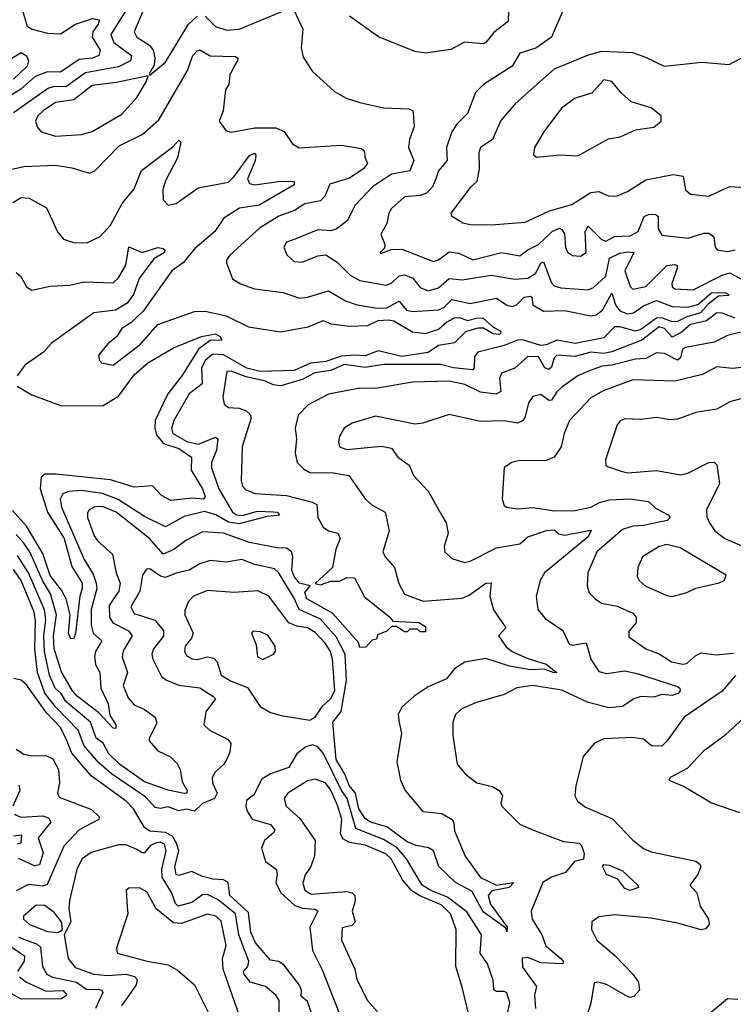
# Model space of a CAD drawing. Extents: x 1552033 to 1694788, y 811965 to 917215.
# Tile 603 of 632: x 1669369 to 1672088, y 904201 to 907952. Entities that reach past the tile are written whole.
import ezdxf

# ---------------------------------------------------------------- set-up
doc = ezdxf.new("R2010")
doc.units = 0

msp = doc.modelspace()

# ---------------------------------------------------------------- linework, layer by layer
at = {"layer": '0CON20XD'}
for points in [[(1669804.3, 908035.7), (1669715.6, 907895), (1669727.2, 907865), (1669795.3, 907815), (1669791.2, 907795), (1669745, 907771.5), (1669620.2, 907749.8), (1669545, 907695.8), (1669502.8, 907697.2), (1669478.9, 907691.1), (1669345, 907597.1)], [(1669375, 908003.3), (1669397.6, 907927.6), (1669416.1, 907916.1), (1669475, 907899.7), (1669525, 907897.6), (1669581.8, 907935), (1669646.8, 907956.8), (1669671.3, 907951.3), (1669667.8, 907935), (1669648.2, 907905), (1669644.8, 907885), (1669675.3, 907835), (1669670, 907815), (1669645.8, 907805), (1669595, 907800.4), (1669525, 907751.7), (1669475, 907753.2), (1669428.1, 907735), (1669373, 907686.9), (1669305.7, 907645)], [(1669843.7, 907995), (1669804.7, 907905), (1669815.2, 907885.2), (1669864.1, 907855), (1669877.5, 907835), (1669883.9, 907806.1), (1669881.2, 907778.8), (1669862.5, 907745), (1669865, 907740), (1669925, 907790), (1670012, 907935), (1670045, 907964.7)], [(1670075, 907965.3), (1670115.2, 907925.2), (1670157.8, 907912.2), (1670205, 907915.8), (1670365, 907982.2)], [(1670415, 907986.2), (1670447.5, 907915), (1670441.9, 907845), (1670449.3, 907809.3), (1670485, 907753.8), (1670568.3, 907678.3), (1670612.4, 907652.4), (1670665, 907635.6), (1670755, 907615.6), (1670851.7, 907611.7), (1670865, 907606.2), (1670868.3, 907598.3), (1670872.1, 907545), (1670853.8, 907495), (1670850.8, 907465), (1670870, 907415), (1670855, 907375.5), (1670785, 907362.9), (1670713.2, 907315), (1670647.1, 907245), (1670616.2, 907185), (1670575, 907153.6), (1670555, 907146.7), (1670505, 907151.2), (1670415, 907114.1), (1670385.3, 907104.7), (1670375.4, 907085), (1670386.2, 907056.2), (1670415, 907030.6), (1670445, 907027.3), (1670505, 907051.6), (1670535.8, 907055.8), (1670578.3, 907028.3), (1670627.8, 906977.8), (1670665, 906958.6), (1670765, 906940.2), (1670785, 906947.8), (1670815, 906975.8), (1670835, 906980.3), (1670867.1, 906967.1), (1670895, 906931.3), (1670925, 906918.3), (1670965, 906930), (1671005, 906965.6), (1671055, 906960.9), (1671165, 906978.1), (1671255, 906963.1), (1671305, 906967), (1671333.5, 906985), (1671355, 907024.5), (1671365, 907029.1), (1671395, 906949.5), (1671405, 906937.9), (1671430.5, 906930.5), (1671535, 906922.9), (1671555, 906932), (1671601.5, 906975), (1671616.4, 907043.6), (1671655, 907062), (1671685, 907067.4), (1671708.8, 907065), (1671674.9, 906995), (1671694.8, 906934.8), (1671705, 906925.4), (1671755, 906935.2), (1671834.9, 907015.1), (1671865, 907019), (1671874.4, 907015), (1671874.2, 907005), (1671853.4, 906945), (1671855, 906934.5), (1671865, 906925.9), (1671935, 906922.6), (1672045, 906978.1), (1672075, 906986.9), (1672116.5, 906965)], [(1671231.1, 907988.9), (1671230, 907945), (1671175, 907903.1), (1671145.4, 907865), (1671135, 907859.6), (1671063.6, 907866.4), (1671012.1, 907837.9), (1670915.3, 907824.7), (1670875, 907830.7), (1670736.4, 907886.4), (1670625, 907965.7)], [(1671438.5, 907985), (1671394.7, 907885.3), (1671335, 907842.8), (1671275, 907824.5), (1671245, 907774.5), (1671135.7, 907705), (1671105, 907674.2), (1671075.6, 907594.4), (1671035, 907553.5), (1671016, 907525), (1670995.3, 907465), (1670998, 907415), (1670965, 907376.5), (1670954.1, 907345)], [(1669275, 907368.6), (1669385, 907392), (1669505, 907397.3), (1669567.4, 907387.4), (1669635, 907366.7), (1669655, 907375.7), (1669748.6, 907471.4), (1669835, 907514.6), (1669899.5, 907570.5), (1670007, 907755), (1670028.9, 907815), (1670045, 907833.5), (1670055, 907836.4), (1670095, 907814.1), (1670191.7, 907811.7), (1670200, 907805), (1670198.6, 907795), (1670186, 907774)], [(1672135.5, 907814.5), (1672070.7, 907779.3), (1671968.3, 907788.3), (1671825, 907773.1), (1671755, 907808.1), (1671705, 907825.6), (1671585, 907830.9), (1671535, 907816.8), (1671405, 907762.7), (1671294.5, 907665), (1671255, 907630.4), (1671202.3, 907567.7), (1671170.7, 907495), (1671125, 907464.3), (1671118.7, 907445), (1671120, 907385), (1671111.1, 907335), (1671085, 907312.2), (1671011.1, 907215), (1671014.6, 907204.6), (1671057.8, 907177.8), (1671085, 907171.8), (1671165, 907170.4), (1671295, 907180.8), (1671387, 907223), (1671472.3, 907247.7), (1671545, 907292.8), (1671575, 907297.3), (1671615, 907279.2), (1671645, 907280.8), (1671685, 907296.7), (1671755, 907341.1), (1671858.5, 907361.5), (1671896.9, 907355), (1671905, 907303.8), (1671925, 907287.1), (1671995, 907279.5), (1672040.7, 907300.7), (1672075, 907316.7), (1672135, 907312.9)], [(1669225, 907736.7), (1669375, 907826.9), (1669395, 907813.8), (1669402.5, 907795), (1669397.2, 907775), (1669344.8, 907725)], [(1670186, 907774), (1670169.5, 907740.5), (1670165.7, 907705), (1670153.1, 907685), (1670144.2, 907605), (1670129.2, 907565), (1670155, 907528), (1670175, 907523.3), (1670265, 907540.3), (1670345, 907540), (1670376.1, 907526.1), (1670408.8, 907478.8), (1670434, 907464), (1670595, 907473.8), (1670671.1, 907461.1), (1670681.5, 907451.5), (1670684.7, 907424.7), (1670694.4, 907405), (1670680, 907385), (1670625, 907348.1), (1670551.2, 907325), (1670530.9, 907279.1), (1670515, 907261.3), (1670455, 907250), (1670415.6, 907225), (1670356.8, 907203.2), (1670282.1, 907157.9), (1670169.6, 907055), (1670156.8, 907035), (1670156.9, 907025), (1670180, 906965), (1670210.8, 906945), (1670263.8, 906926.2), (1670372.6, 906912.6), (1670435, 906891.3), (1670465, 906894.6), (1670545, 906918.8), (1670610.4, 906880.4), (1670655, 906865.3), (1670723.8, 906853.8), (1670765, 906852.6), (1670815, 906879.8), (1670843.1, 906845), (1670865, 906840.4), (1670965, 906846.1), (1670985, 906855.8), (1671015, 906885.7), (1671085, 906870.7), (1671185, 906891), (1671225, 906863.6), (1671245, 906858.9), (1671261.5, 906865), (1671290.9, 906895), (1671315, 906899), (1671320.7, 906895), (1671323.5, 906865), (1671365, 906841.4), (1671445, 906844.1), (1671545, 906822.9), (1671565, 906827.9), (1671589.4, 906845), (1671625, 906910), (1671638.8, 906865), (1671655, 906842.9), (1671685, 906831.7), (1671707.9, 906835), (1671745, 906861.1), (1671795, 906881.6), (1671855, 906858.4), (1671915, 906856.7), (1671952.9, 906867.1), (1672005, 906910.7), (1672055, 906912.5), (1672070.8, 906905), (1672068.5, 906901.5), (1672031.5, 906898.5), (1671991.6, 906868.4), (1671962.8, 906835), (1671910.2, 906819.8), (1671875, 906801.8), (1671855, 906801.2), (1671815, 906816.2), (1671795, 906814.6), (1671735, 906771.2), (1671715, 906764.9), (1671655, 906782.1), (1671635, 906781.9), (1671595, 906739.3), (1671485, 906717.9), (1671415, 906730.2), (1671375, 906712.7), (1671355, 906710.6), (1671285, 906731.8), (1671265, 906730.7), (1671215, 906710.9), (1671114.5, 906685.5), (1671101.5, 906668.5), (1671100.8, 906625), (1671095, 906618), (1671022, 906625), (1670972.5, 906637.5), (1670755, 906637.5), (1670685, 906626.2), (1670605, 906638.2), (1670554.4, 906615.6), (1670493.1, 906606.9), (1670445, 906580.3), (1670363.6, 906556.4), (1670335, 906560.3), (1670304.9, 906574.9), (1670231.6, 906591.6), (1670175, 906613.2), (1670158.6, 906611.4), (1670142.7, 906515), (1670147.4, 906487.4), (1670164.7, 906474.7), (1670205, 906471.4), (1670231.9, 906461.9), (1670247.1, 906447.1), (1670250.4, 906435), (1670216.1, 906325), (1670213.1, 906195), (1670217.5, 906175), (1670230.8, 906160.8), (1670266.3, 906146.3), (1670385, 906139.1), (1670483.8, 906113.8), (1670500.5, 906105), (1670504.8, 906055), (1670525, 906018.2), (1670545, 906004.7), (1670580.8, 905995), (1670589.5, 905975), (1670572.8, 905935), (1670560.8, 905865), (1670494.2, 905804.2), (1670515, 905798.9), (1670555, 905812.5), (1670587, 905813), (1670615, 905826.6), (1670645, 905825.3), (1670682.6, 905752.6), (1670778.8, 905675), (1670790, 905660), (1670890, 905655), (1670915, 905640), (1670915, 905620), (1670895, 905620), (1670885, 905630), (1670855, 905630), (1670845, 905620), (1670835, 905620), (1670805, 905640), (1670785, 905640), (1670768.3, 905621.7), (1670731.7, 905608.3), (1670728.3, 905591.7), (1670711.7, 905588.3), (1670688.3, 905561.7), (1670665, 905560), (1670659.3, 905579.3), (1670561.3, 905691.3), (1670463.1, 905745), (1670455, 905770), (1670476.2, 905795), (1670435, 905805.3), (1670415, 905829.8), (1670406, 905855), (1670409.2, 905905), (1670403.9, 905923.9), (1670385, 905938.4), (1670350.1, 905940.1), (1670245, 905960.3), (1670145, 905995.2), (1670065, 906000.5), (1670002.2, 905967.8), (1669956.8, 905933.2), (1669915, 905915.3), (1669863.3, 905975), (1669737.1, 906075), (1669685, 906096.6), (1669654.8, 906095.2), (1669633.6, 906085), (1669626.9, 906073.1), (1669627.1, 906055), (1669653.1, 905985), (1669666.8, 905965), (1669722.4, 905915), (1669736.7, 905845), (1669752, 905805), (1669746.1, 905775), (1669710, 905720), (1669711, 905675), (1669724.4, 905654.4), (1669783.6, 905623.6), (1669797.9, 905605), (1669763.1, 905546.9), (1669758.9, 905525), (1669780, 905465), (1669762.8, 905415), (1669782.2, 905367.8), (1669805, 905341.1), (1669845, 905324.2), (1669885, 905294.3), (1669891.1, 905271.1), (1669862.1, 905215), (1669862.7, 905205), (1669895, 905165.9), (1669943.6, 905143.6), (1669968.4, 905118.4), (1669980.2, 905095), (1669988.2, 905048.2), (1670006.7, 905015), (1670005.2, 905004.8), (1669995, 905003.7), (1669935, 905016.4), (1669845, 905047.7), (1669749.5, 905115), (1669708.8, 905155), (1669687.5, 905195), (1669660, 905215), (1669638.5, 905275), (1669544.7, 905354.7), (1669526.4, 905385), (1669504.5, 905405), (1669482.4, 905455), (1669464, 905545), (1669461.5, 905605), (1669469.2, 905665), (1669463.9, 905703.9), (1669402.4, 905845), (1669360.5, 905910.5)], [(1669505, 907507.9), (1669605, 907514.7), (1669645, 907526.1), (1669758.6, 907591.4), (1669815.3, 907655), (1669851.4, 907715), (1669858.3, 907738.3), (1669737.2, 907712.8), (1669645, 907701), (1669575, 907645.8), (1669505, 907636.5), (1669458.1, 907605), (1669437.6, 907585), (1669429.7, 907565), (1669435, 907543.1), (1669451.4, 907525), (1669505, 907507.9)], [(1671337.7, 907427.7), (1671425, 907437.3), (1671495, 907432.7), (1671611.9, 907498.1), (1671656.7, 907505), (1671715, 907532.5), (1671785, 907541.9), (1671812.5, 907565), (1671812.5, 907585), (1671775, 907615.5), (1671699.1, 907639.1), (1671661.7, 907671.8), (1671625, 907716.2), (1671595, 907722.7), (1671548.7, 907671.3), (1671485, 907652.6), (1671433.3, 907615), (1671365.6, 907525), (1671330.6, 907465), (1671326.2, 907436.2), (1671337.7, 907427.7)], [(1669342.5, 907255), (1669375, 907273.8), (1669405, 907272.1), (1669471.4, 907235), (1669513, 907143), (1669536.2, 907115), (1669573.4, 907103.4), (1669625, 907101.8), (1669675, 907125.6), (1669715, 907169.2), (1669759, 907251), (1669805, 907307.3), (1669833.4, 907376.6), (1669952.5, 907467.5), (1669975, 907493.3), (1669983.3, 907485), (1669970.3, 907425), (1669925, 907337.8), (1669914.7, 907304.7), (1669915.5, 907265.5), (1669935, 907245.6), (1669965, 907251.5), (1670049.2, 907310.8), (1670165, 907333.3), (1670186.3, 907353.7), (1670245, 907434.3), (1670263.4, 907443.4), (1670268.5, 907435), (1670266.3, 907413.7), (1670237, 907345), (1670245, 907328), (1670265, 907322.5), (1670355, 907335.3), (1670406.2, 907336.2), (1670414.1, 907334.1), (1670415, 907323.1), (1670281.5, 907245), (1670206.5, 907233.5), (1670146.9, 907195), (1670112.1, 907145), (1670035, 907078.7), (1669993.6, 907026.4), (1669948.2, 906995), (1669838.9, 906841.1), (1669793, 906797), (1669758, 906775), (1669739.4, 906745), (1669705, 906716.4), (1669671.1, 906675), (1669671.4, 906655), (1669682, 906645), (1669725, 906635.6), (1669829.6, 906715), (1669895, 906790), (1670035, 906840), (1670075, 906840.9), (1670155, 906823.8), (1670241.1, 906781.1), (1670363, 906763), (1670468.1, 906781.9), (1670525, 906806.2), (1670555, 906793), (1670625, 906784.5), (1670695, 906786.9), (1670735, 906805.1), (1670775, 906807.9), (1670795, 906803.9), (1670865, 906763.1), (1670915, 906756.5), (1670965, 906772.4), (1670995, 906799.2), (1671025, 906816.1), (1671045, 906816.7), (1671075, 906805.8), (1671115, 906816.4), (1671135, 906814.6), (1671171.2, 906781.2), (1671202.2, 906765), (1671201.4, 906755), (1671195, 906752.4), (1671172.9, 906755), (1671136.4, 906776.4), (1671115, 906776.9), (1671067.1, 906762.9), (1671025, 906720), (1670965, 906710), (1670925, 906684.1), (1670825, 906669), (1670735, 906690.3), (1670685, 906670.5), (1670643.6, 906673.6), (1670595, 906670.1), (1670535, 906648.9), (1670477, 906643), (1670415, 906615.3), (1670285, 906611.6), (1670234.4, 906624.4), (1670145, 906675.3), (1670105, 906677.7), (1670076.6, 906655), (1670061.7, 906625), (1670064.8, 906565), (1670015, 906526.8), (1669956.7, 906425), (1669947.2, 906395), (1669952.4, 906375), (1670005.3, 906345), (1670050, 906335), (1670115, 906361.3), (1670123.6, 906355), (1670118.3, 906311.7), (1670099.5, 906265), (1670100, 906245), (1670127.7, 906165), (1670180.3, 906075), (1670195, 906065.9), (1670216.9, 906063.1), (1670275, 906079.6), (1670335, 906077.1), (1670350, 906075), (1670358.8, 906065), (1670352.7, 906062.7), (1670311.5, 906058.5), (1670205, 906030.9), (1670165, 906038), (1670115.9, 906065.9), (1670072.5, 906077.5), (1669995, 906059.6), (1669925, 906019.6), (1669845, 906059.1), (1669743.8, 906123.8), (1669685, 906146.4), (1669605, 906157.7), (1669555.2, 906154.8), (1669533.3, 906145), (1669523.5, 906125), (1669528.4, 906095), (1669615, 905894.6), (1669648.7, 905838.7), (1669660.9, 905805), (1669662.6, 905785), (1669641.2, 905705), (1669641, 905645), (1669649.3, 905615), (1669682, 905585), (1669658.4, 905545), (1669654.1, 905525), (1669658.1, 905495), (1669674.4, 905464.4), (1669678.3, 905405), (1669705.8, 905345.8), (1669712.7, 905302.7), (1669735, 905265.8), (1669735, 905251.2), (1669725, 905252.5), (1669671, 905311), (1669587.5, 905375), (1669570.5, 905395), (1669527.8, 905467.8), (1669500, 905555), (1669497.7, 905605), (1669508.6, 905685), (1669486.8, 905765), (1669456.3, 905815), (1669407.7, 905925), (1669385, 905957.6), (1669355, 905990)], [(1670954.1, 907345), (1670941.2, 907315), (1670919.3, 907290.7), (1670895, 907282.5), (1670835, 907276.6), (1670785, 907232.2), (1670775.3, 907214.7), (1670768.2, 907175), (1670744.5, 907135), (1670760.5, 907095), (1670758.6, 907081.4), (1670742, 907065), (1670745, 907061.2), (1670783.7, 907076.3), (1670825, 907076.9), (1670945, 907030.3), (1670965, 907037.1), (1671005, 907067.1), (1671041.9, 907061.9), (1671095, 907037.2), (1671205, 907065.3), (1671275, 907052.5), (1671304.6, 907075.4), (1671345, 907094.8), (1671397.6, 907145), (1671425, 907157), (1671435, 907152.8), (1671445, 907135.6), (1671448.8, 907085), (1671455.9, 907065.9), (1671475, 907052.7), (1671505, 907051.2), (1671526.8, 907065), (1671523.2, 907145), (1671535, 907164.6), (1671585, 907114.8), (1671602.6, 907107.4), (1671635, 907125.2), (1671695, 907128.8), (1671725.1, 907144.9), (1671748.4, 907201.6), (1671765, 907209.5), (1671790.8, 907210.8), (1671801.8, 907201.8), (1671801.5, 907155), (1671815, 907130.4), (1671915, 907119.4), (1671975, 907138.6), (1671995, 907138.9), (1672013.5, 907125), (1672018.1, 907085), (1672026.7, 907075), (1672065, 907068.9), (1672095, 907074.4)], [(1669355, 906988.6), (1669372.9, 906972.9), (1669395, 906934.5), (1669415, 906921.8), (1669485, 906936.7), (1669560.1, 906939.9), (1669615, 906952.6), (1669725, 906948.7), (1669745, 906968.8), (1669773.3, 907016.7), (1669785, 907086.2), (1669835.3, 907064.7), (1669895, 907083.2), (1669915, 907080), (1669921.5, 907075), (1669920.4, 907065), (1669880, 907040), (1669823.7, 906966.3), (1669802, 906905), (1669777.9, 906872.1), (1669734.5, 906845), (1669651.2, 906835), (1669490.4, 906719.6), (1669459.5, 906685), (1669388.5, 906635), (1669360, 906595)], [(1672095, 906814), (1672045, 906833.3), (1672025, 906835.1), (1671986.1, 906803.9), (1671925, 906790), (1671889.4, 906760.6), (1671855, 906742.8), (1671825.8, 906775), (1671805, 906781.1), (1671738.8, 906731.2), (1671625, 906685.7), (1671595, 906680.5), (1671545, 906684.5), (1671485, 906668.8), (1671415, 906673.2), (1671405, 906663.8), (1671395, 906628), (1671385, 906618.5), (1671369.2, 906625), (1671345, 906667.6), (1671305, 906668.5), (1671255.6, 906624.4), (1671204.6, 906605), (1671197, 906585), (1671201.6, 906535), (1671184.5, 906524.5), (1671125, 906532.2), (1671065, 906561.5), (1671005, 906574.4), (1670865, 906570.2), (1670725, 906546.8), (1670665, 906547.5), (1670545, 906525.3), (1670467.5, 906485), (1670430.5, 906445), (1670418.1, 906395), (1670423.1, 906355), (1670417.9, 906302.1), (1670426.5, 906265), (1670450, 906240), (1670475, 906226), (1670565, 906225.8), (1670622.5, 906215), (1670686.9, 906125), (1670712.4, 906102.4), (1670761.9, 906075), (1670777.1, 906005), (1670751.9, 905925), (1670761.1, 905905), (1670797.5, 905865), (1670813.7, 905803.7), (1670835, 905763.1), (1670906.2, 905736.2), (1671055, 905748), (1671081, 905759), (1671145, 905805.6), (1671165, 905806.2), (1671160.3, 905755), (1671174, 905704), (1671220.8, 905635), (1671193.1, 905605), (1671222.6, 905562.6), (1671244.9, 905544.9), (1671305, 905518.1), (1671375, 905496.7), (1671415.8, 905465), (1671405, 905463.1), (1671366.9, 905476.9), (1671314.9, 905474.9), (1671235, 905488.4), (1671145, 905518.4), (1671065, 905504.5), (1671025, 905478.6), (1670995, 905440.6), (1670925, 905410.5), (1670871.9, 905375), (1670825, 905332.5), (1670810.6, 905305), (1670814.5, 905274.5), (1670823.4, 905233.4), (1670805.5, 905124.5), (1670819.3, 905055), (1670837.6, 905015), (1670905.3, 904935.3), (1670977.1, 904927.1), (1671016.9, 904905), (1671023.6, 904893.6), (1671025, 904862), (1671065.8, 904765), (1671124.1, 904684.1), (1671185, 904654), (1671251.2, 904665), (1671233.3, 904645), (1671167.6, 904632.4), (1671153.3, 904615), (1671162.2, 904582.2), (1671226.7, 904495), (1671225, 904476.7), (1671220.7, 904490.7), (1671135, 904552.4), (1671091.2, 904631.2), (1671029.8, 904665), (1670966.1, 904725), (1670945, 904785.8), (1670926.9, 904796.9), (1670879.4, 904805), (1670845, 904819.7), (1670767.1, 904877.1), (1670705, 904894.1), (1670685, 904908.8), (1670661.2, 904945), (1670647.9, 905005), (1670623.7, 905033.7), (1670607.4, 905077.4), (1670575, 905133.2), (1670561.6, 905275), (1670593.4, 905316.6), (1670613.9, 905435), (1670608.7, 905535), (1670575, 905601.1), (1670515, 905667.6), (1670434.1, 905704.1), (1670415, 905748.4), (1670355.4, 905845.4), (1670339.5, 905859.5), (1670265, 905876.1), (1670215, 905894.7), (1670155, 905884.7), (1670095, 905891.4), (1670055, 905878.8), (1670015, 905854.7), (1669965, 905843.7), (1669925, 905826.5), (1669905, 905832.3), (1669865, 905859.1), (1669851.9, 905858.1), (1669837.1, 905835), (1669826.5, 905775), (1669792.2, 905715), (1669805, 905690), (1669884.1, 905664.1), (1669916.7, 905625), (1669917, 905603), (1669879.1, 905555), (1669872, 905535), (1669876.1, 905515), (1669909.8, 905449.8), (1669928.1, 905435), (1669975, 905416.8), (1670055.8, 905405.8), (1670105, 905374.4), (1670114.4, 905365), (1670078.4, 905315), (1670070.8, 905265), (1670092.5, 905245), (1670160.5, 905210.5), (1670173.3, 905195), (1670169.1, 905160.9), (1670157.9, 905135), (1670145, 905114.5), (1670113.3, 905085), (1670102.7, 905065), (1670103.6, 905045), (1670120.9, 905005), (1670111.8, 904985), (1670065, 904965.1), (1670035, 904936.3), (1670005, 904943.6), (1669975, 904938.2), (1669935, 904953.2)], [(1669359.1, 906555), (1669415, 906522.5), (1669525, 906481.9), (1669685, 906480.6), (1669745, 906517.6), (1669805, 906599), (1669857.3, 906645), (1669955, 906701.4), (1670061.9, 906745), (1670115, 906754.7), (1670132.3, 906745), (1670138.9, 906731.1), (1670095, 906729.1), (1670051.8, 906698.2), (1669986.1, 906595), (1669933.2, 906526.8), (1669915, 906489.7), (1669885.3, 906424.7), (1669883.9, 906395), (1669890.2, 906370.2), (1669916.6, 906336.6), (1669975, 906318), (1670024, 906285), (1670022.2, 906235), (1670065.9, 906165), (1670076.2, 906135), (1670069.5, 906125), (1670025, 906128.5), (1669945, 906119.5), (1669909.5, 906139.5), (1669875, 906175.3), (1669805, 906170.3), (1669715, 906199.3), (1669505, 906220.9), (1669465, 906219.7), (1669451.2, 906208.8), (1669447.4, 906165), (1669475.5, 906075.5), (1669538.2, 905975), (1669568, 905868), (1669606.5, 905805), (1669607.4, 905785), (1669597.8, 905755), (1669581.4, 905615), (1669575, 905594.3), (1669563.3, 905593.3), (1669555.4, 905615), (1669561.9, 905685), (1669546, 905745), (1669528.4, 905778.4), (1669485, 905834.4), (1669457.5, 905917.5), (1669395, 906021.7), (1669342.2, 906082.2)], [(1672158.5, 906771.5), (1672065, 906749.1), (1672015, 906723.6), (1671905, 906703.1), (1671893.8, 906696.2), (1671887.1, 906662.9), (1671875.4, 906654.6), (1671825, 906680), (1671795, 906682.5), (1671755, 906660.4), (1671715, 906657.8), (1671625.1, 906634.9), (1671588.3, 906631.7), (1671542.9, 906615), (1671495.5, 906595), (1671435, 906552.1), (1671415, 906533.8), (1671395, 906502.5), (1671385, 906501.1), (1671355, 906523.8), (1671323.5, 906516.5), (1671307.7, 906492.3), (1671293.1, 906435), (1671285, 906423.8), (1671265.2, 906414.8), (1671215, 906423.3), (1671125, 906421.3), (1671005, 906448), (1670905, 906414.5), (1670875, 906410.4), (1670725, 906441.4), (1670635.8, 906415), (1670605.6, 906395), (1670587.9, 906365), (1670583.4, 906343.4), (1670587.1, 906325), (1670615, 906314.7), (1670747.3, 906327.3), (1670785, 906319.4), (1670810, 906285), (1670853.3, 906255), (1670868.9, 906215), (1670925.8, 906155), (1670977, 906063), (1670994.4, 906035), (1671001.4, 905995), (1670985.8, 905945), (1670988.6, 905925), (1671015, 905898.5), (1671064, 905884), (1671085, 905889.2), (1671185, 905940), (1671274.3, 905955), (1671305, 905981.3), (1671376.2, 906006.2), (1671405, 906007.8), (1671422.4, 905992.4), (1671445, 905987.8), (1671546.7, 906006.7), (1671535, 905981.3), (1671368.4, 905845), (1671352.5, 905815), (1671337.1, 905755), (1671342.5, 905705), (1671371, 905671), (1671438.1, 905625), (1671462.1, 905572.1), (1671475, 905568.5), (1671527.1, 905577.1), (1671544.6, 905515), (1671575, 905468.9), (1671605, 905460.9), (1671675, 905471.4), (1671721.2, 905461.2), (1671875, 905411.8), (1671884.6, 905405), (1671885.6, 905394.4), (1671877.9, 905385), (1671855, 905377), (1671815, 905380.7), (1671785, 905371.3), (1671735, 905373.1), (1671708.6, 905365), (1671665, 905335.4), (1671615, 905329.8), (1671535, 905351), (1671435, 905397.7), (1671322.5, 905415), (1671263.2, 905406.8), (1671215, 905381.3), (1671105, 905349.5), (1671053.4, 905326.6), (1671029.2, 905305), (1671018.6, 905275), (1671019.2, 905225), (1671036.2, 905115), (1671067.3, 905077.3), (1671110, 905045), (1671170.6, 905030.6), (1671195.8, 905015), (1671208.5, 904995), (1671202.2, 904965), (1671205.7, 904955), (1671275, 904886.4), (1671323.3, 904865), (1671440.5, 904820.5), (1671500, 904815), (1671509.7, 904805), (1671519.5, 904775), (1671517, 904753), (1671483.3, 904745), (1671447.8, 904702.2), (1671395, 904684.4), (1671362.1, 904665), (1671317.9, 904555), (1671321.8, 904525), (1671357.8, 904465), (1671373.5, 904423.5), (1671430.4, 904375), (1671439.5, 904365), (1671438, 904355), (1671355, 904358.7), (1671305, 904378.8), (1671283.9, 904376.1), (1671285, 904342.5), (1671338, 904268), (1671329.8, 904235), (1671334, 904185)], [(1672165, 906631.8), (1672085, 906622.9), (1672025, 906629.6), (1671970, 906600), (1671865, 906574.7), (1671705, 906580), (1671592.3, 906537.7), (1671545, 906511.1), (1671463.8, 906425), (1671442.9, 906375), (1671432.2, 906325), (1671405, 906284.6), (1671375, 906271.8), (1671269.1, 906270.9), (1671243.8, 906265), (1671215, 906246.2), (1671207.5, 906125), (1671215, 906101.2), (1671225, 906094.4), (1671265, 906088.5), (1671325, 906093.8), (1671405, 906080.3), (1671485, 906081.5), (1671545, 906094.4), (1671577.9, 906112.1), (1671615, 906122.2), (1671695, 906126.5), (1671765, 906116), (1671790.7, 906090.7), (1671840, 906065), (1671847.5, 906055), (1671836, 906044), (1671745, 906024.2), (1671705, 906021.7), (1671665, 906009), (1671568.2, 905925), (1671533.8, 905845), (1671530.9, 905795), (1671538.8, 905768.8), (1671561.5, 905745), (1671585, 905729.2), (1671645, 905716.9), (1671705, 905691.1), (1671717.5, 905675), (1671718.2, 905655), (1671689.4, 905620.6), (1671690, 905600), (1671755, 905554.5), (1671805.4, 905535.4), (1671852.5, 905505), (1671895, 905496.6), (1671910.9, 905499.1), (1671945, 905530), (1671965, 905540), (1672021.8, 905531.8), (1672088.5, 905538.5)], [(1672152.7, 906517.3), (1672075, 906495.4), (1672025, 906468.2), (1671945, 906455.4), (1671875, 906429.2), (1671847.4, 906427.4), (1671795, 906436.2), (1671735, 906429.1), (1671675, 906430.9), (1671657, 906423), (1671645, 906408.8), (1671600.6, 906275), (1671602.5, 906255), (1671608.9, 906248.9), (1671661.1, 906231.1), (1671685.6, 906225.6), (1671795, 906234.7), (1671887.4, 906217.4), (1671915, 906224.6), (1671995, 906264.4), (1672015, 906265.6), (1672025, 906256.2), (1672034.7, 906185), (1671985.8, 906085), (1671987.1, 906057.1), (1671996.6, 906035), (1672017.1, 906005), (1672055.2, 905975.2), (1672185, 905918.9)], [(1671855, 905754.6), (1671910.8, 905769.2), (1671945, 905786.4), (1672034, 905806), (1672052.5, 905815), (1672060, 905835), (1671885, 905939.8), (1671835, 905952.1), (1671805.8, 905945), (1671741.9, 905905), (1671723.8, 905865), (1671720.9, 905830.9), (1671728.5, 905815), (1671751.4, 905795), (1671835, 905757.7), (1671855, 905754.6)], [(1669935, 904953.2), (1669905, 904946.2), (1669885, 904950.8), (1669849.6, 904989.6), (1669718.9, 905078.9), (1669670, 905120), (1669614.9, 905184.9), (1669591.8, 905245), (1669505, 905333.3), (1669465, 905385.8), (1669437.2, 905465), (1669426.9, 905555), (1669429.2, 905660.9), (1669424.1, 905694.1), (1669374.9, 905815), (1669345, 905857.2)], [(1670475, 905282.5), (1670495, 905294), (1670523, 905337), (1670555, 905365.3), (1670569.7, 905395), (1670560.5, 905515), (1670552.6, 905545), (1670534.4, 905575), (1670495, 905617), (1670465, 905634.4), (1670425, 905641.1), (1670395, 905654.3), (1670317.7, 905755), (1670275.8, 905775.8), (1670185, 905769.6), (1670085, 905777.5), (1670031.5, 905755), (1670011.5, 905735), (1669998.5, 905701.5), (1669997.9, 905685), (1670029.5, 905615), (1670024, 905595), (1669999.2, 905565), (1669996.9, 905545), (1670005, 905528.9), (1670026.2, 905516.2), (1670045, 905514.7), (1670085, 905524.7), (1670108.8, 905518.8), (1670121.5, 905505), (1670136.2, 905455), (1670175, 905432), (1670237.5, 905407.5), (1670284.7, 905334.7), (1670325, 905312.8), (1670365, 905301.1), (1670475, 905282.5)], [(1670295, 905514.5), (1670336.2, 905535), (1670344.2, 905545.8), (1670342.9, 905565), (1670315, 905606.5), (1670285, 905620), (1670258, 905622), (1670252, 905615), (1670269.8, 905569.8), (1670274.5, 905525), (1670295, 905514.5)], [(1670496.4, 904125), (1670465, 904211.3), (1670441.6, 904231.6), (1670442.4, 904255), (1670435, 904273.8), (1670375, 904351.4), (1670355, 904363.4), (1670325, 904369.1), (1670267, 904435), (1670249.3, 904475), (1670240.9, 904550.9), (1670169.4, 904615), (1670163.6, 904665), (1670145.2, 904675.2), (1670105, 904677.4), (1670065, 904687.6), (1670025, 904707), (1669975, 904691.2), (1669965.3, 904695.3), (1669960, 904725), (1669974.9, 904785), (1669966.4, 904815), (1669950.9, 904840.9), (1669925, 904855.1), (1669865, 904859.7), (1669844.4, 904874.4), (1669802, 904945), (1669775, 904974.4), (1669640.9, 905070.9), (1669567.8, 905157.8), (1669547.6, 905207.6), (1669524.2, 905255), (1669471.2, 905311.2), (1669395, 905417.3), (1669374.2, 905435), (1669345, 905442.2)], [(1672096.1, 905453.9), (1672045, 905393.1), (1671900.6, 905295), (1671835, 905202.5), (1671815.4, 905184.6), (1671775.6, 905185.6), (1671745, 905210.8), (1671705, 905217.3), (1671595, 905211.4), (1671558.8, 905195), (1671515.7, 905144.3), (1671487.5, 905032.5), (1671484.4, 904995), (1671494.7, 904974.7), (1671525, 904951.1), (1671627, 904907), (1671705, 904826), (1671745, 904794.3), (1671775, 904781.4), (1671945, 904745.5), (1671960.8, 904735), (1671964.4, 904725), (1671952.1, 904695), (1671921.9, 904655), (1671948.5, 904625), (1671961.5, 904575), (1671992.7, 904525), (1671995.6, 904505), (1671981.5, 904488.5), (1671965, 904484.6), (1671875, 904510), (1671775, 904528.5), (1671635, 904541.9), (1671575, 904534), (1671548.8, 904515), (1671547.5, 904485), (1671567.5, 904445), (1671636.9, 904386.9), (1671705.4, 904315), (1671726.1, 904285), (1671730, 904255), (1671709.1, 904230.9), (1671695, 904226.7), (1671685, 904230.5), (1671605, 904276.7), (1671574.6, 904285.4), (1671557.8, 904282.2), (1671545.5, 904205), (1671519.6, 904125)], [(1672133.5, 905296.5), (1672055, 905224.6), (1671973.6, 905165), (1671911.6, 905098.4), (1671846.7, 905065), (1671842.5, 905055), (1671900.3, 905030.3), (1672005, 904968), (1672111.7, 904931.7)], [(1669355, 905172.5), (1669385, 905153.6), (1669415, 905146.8), (1669468.1, 905148.1), (1669495.8, 905135.8), (1669517.1, 905095), (1669520.4, 905045), (1669513.6, 905005), (1669519.8, 904989.8), (1669642.7, 904942.7), (1669671.5, 904915), (1669670, 904905), (1669595, 904864.8), (1669536.7, 904803.3), (1669473.1, 904656.9), (1669455, 904650.4), (1669402.5, 904657.5), (1669355, 904632.5)], [(1671228, 904165), (1671236.6, 904206.6), (1671224.6, 904244.6), (1671215, 904250), (1671185, 904249.3), (1671175.8, 904255.7), (1671172.3, 904292.3), (1671150.8, 904355), (1671123.6, 904395), (1671127.8, 904465), (1671072.4, 904552.4), (1670999.2, 904609.2), (1670935, 904634.5), (1670902.9, 904655), (1670842.9, 904755), (1670806.8, 904796.8), (1670755, 904827.9), (1670649.9, 904869.9), (1670616.2, 904985), (1670595.3, 905015.3), (1670525, 905157.5), (1670505, 905181.9), (1670485, 905188.6), (1670458.7, 905181.3), (1670425, 905154.3), (1670395, 905102.3), (1670325, 905078.6), (1670291.9, 905058.1), (1670261.4, 904998.6), (1670233.2, 904976.8), (1670230.3, 904955), (1670236.2, 904936.2), (1670255, 904905.8), (1670324.5, 904885.5), (1670340.9, 904865), (1670337.1, 904855), (1670301.1, 904825), (1670290.2, 904795), (1670306.1, 904745), (1670345.9, 904715), (1670350, 904695), (1670344.7, 904665), (1670363.3, 904625), (1670417.2, 904577.2), (1670446.9, 904566.9), (1670495, 904562.9), (1670505.4, 904555.4), (1670473.8, 904495), (1670485, 904405.7), (1670522, 904332), (1670598.2, 904135)], [(1671079.2, 904165), (1671055.3, 904265.3), (1671030.4, 904345), (1671032.5, 904485), (1671009.9, 904545), (1670975, 904579.3), (1670893.4, 904613.4), (1670863.4, 904633.4), (1670827.5, 904675), (1670784, 904755), (1670764.2, 904774.2), (1670685, 904807.4), (1670625, 904817.5), (1670600.7, 904830.7), (1670591.4, 904851.4), (1670595.7, 904905), (1670581.3, 904955), (1670555, 905016.2), (1670534.1, 905045), (1670495, 905058.3), (1670465, 905051.6), (1670390.4, 905005), (1670376.9, 904985), (1670383.8, 904955), (1670437.5, 904907.5), (1670494.4, 904825), (1670492.1, 904765), (1670476.9, 904723.1), (1670456.5, 904693.5), (1670447.8, 904662.2), (1670455.3, 904635), (1670479.8, 904620.2), (1670615, 904630.1), (1670635.8, 904625.8), (1670645.3, 904615.3), (1670647, 904595), (1670635.2, 904555), (1670647.6, 904515), (1670635, 904500.3), (1670598, 904492), (1670594.4, 904445), (1670646.4, 904335), (1670653.5, 904295), (1670693.8, 904215), (1670732.1, 904172.1)], [(1669365.3, 905035), (1669369.8, 905015), (1669343.1, 904955)], [(1669348, 904925), (1669373, 904913), (1669459, 904919), (1669479.8, 904909.8), (1669487.9, 904895), (1669439.8, 904835), (1669457.9, 904777.9), (1669445, 904732.6), (1669425, 904728.4), (1669365, 904755.9)], [(1669345, 904842.5), (1669376, 904846), (1669373.6, 904815), (1669359.2, 904810.8)], [(1670357.2, 904165), (1670357.4, 904215), (1670345.4, 904235), (1670305, 904269), (1670246.5, 904285), (1670224.8, 904315), (1670221.7, 904325), (1670237.8, 904345), (1670242, 904365), (1670203.9, 904465), (1670191, 904545), (1670125, 904599.1), (1670085, 904619.5), (1670065, 904617.5), (1670025, 904588.5), (1669973.1, 904575), (1669962.5, 904585), (1669946.8, 904626.8), (1669911.8, 904685), (1669910.6, 904715), (1669926.8, 904785), (1669920.6, 904810.6), (1669905, 904818.2), (1669886.7, 904815), (1669867.9, 904805), (1669845, 904777.8), (1669835, 904777.3), (1669815, 904790), (1669775, 904808.6), (1669745, 904808.5), (1669641.2, 904778.8), (1669607.3, 904755), (1669586.1, 904715), (1669559.2, 904595), (1669556.4, 904565), (1669563.3, 904515), (1669538, 904465), (1669554.2, 904375), (1669580.9, 904340.9), (1669651.2, 904315), (1669705, 904311), (1669775, 904315.8), (1669806.4, 904306.4), (1669816.7, 904295), (1669813.2, 904275), (1669756.4, 904195)], [(1671695, 904634.7), (1671675, 904641.5), (1671647.9, 904677.9), (1671604, 904695), (1671590, 904725), (1671595, 904733.3), (1671615, 904730.9), (1671665, 904708.7), (1671724, 904655), (1671726.7, 904645), (1671695, 904634.7)], [(1670206.9, 904156.9), (1670143.8, 904335), (1670141.2, 904375), (1670155.3, 904424.7), (1670137.1, 904517.1), (1670116, 904536), (1670085, 904543.6), (1669985, 904508.9), (1669955, 904511.2), (1669888.1, 904565), (1669855, 904627.8), (1669825, 904644.4), (1669785, 904642.5), (1669774.2, 904635.8), (1669778, 904572), (1669781.2, 904545), (1669737.8, 904415), (1669740.8, 904395), (1669855, 904365.2), (1669935, 904351.6), (1669970.8, 904330.9), (1670034.6, 904275), (1670094.6, 904155)], [(1669515, 904474.5), (1669532, 904485), (1669527.7, 904515), (1669500.6, 904550.6), (1669465, 904576.9), (1669431.3, 904578.7), (1669383, 904537), (1669383.7, 904525), (1669406.2, 904505), (1669475, 904478.1), (1669515, 904474.5)], [(1669365, 904456.7), (1669435, 904429.7), (1669448.6, 904418.6), (1669456.2, 904345), (1669472.8, 904315), (1669494.1, 904304.1), (1669585, 904285.6), (1669625, 904256.5), (1669668.3, 904258.3), (1669681.4, 904255), (1669686.1, 904245), (1669658.4, 904185)], [(1669315, 904435.1), (1669387.7, 904385), (1669386.2, 904365), (1669361.2, 904325)], [(1669368.3, 904305), (1669395, 904284.9), (1669470.4, 904250.4), (1669535, 904252.9), (1669549.2, 904235), (1669528, 904222), (1669375, 904220), (1669295, 904265.3)], [(1672105, 904219.4), (1672065, 904221.1), (1671975, 904146.2)]]:
    msp.add_lwpolyline(points, dxfattribs=at)

doc.saveas('drawing.dxf')
